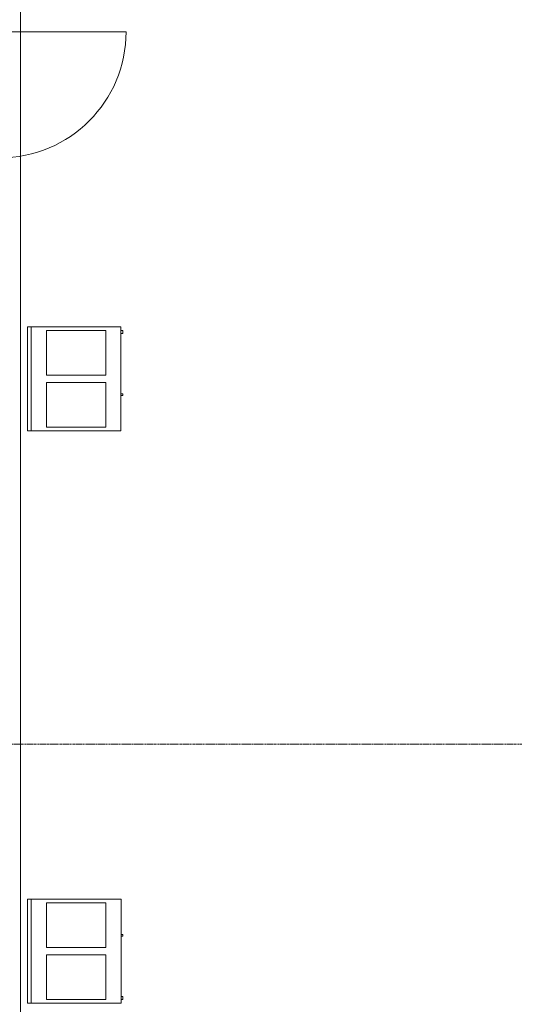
# Model space of a CAD drawing. Header units: inches. Extents: x -4136 to 1945, y -6639 to 12387.
# Tile 597 of 656: x -491 to -358, y 10746 to 11012. Entities that reach past the tile are written whole.
import ezdxf

# ---------------------------------------------------------------- set-up
doc = ezdxf.new("R2010")
doc.units = ezdxf.units.IN
doc.header["$MEASUREMENT"] = 0
doc.linetypes.add('Línea de rejilla', pattern=[0.875, 0.5, -0.125, 0.125, -0.125])
for name, color, linetype, lineweight in [('A-FLOR', 7, 'Continuous', 9), ('A-GLAZ', 7, 'Continuous', 9), ('M-EQPM', 7, 'Continuous', 9), ('S-GRID', 7, 'Continuous', 9)]:
    doc.layers.add(name, color=color, linetype=linetype, lineweight=lineweight)

# ---------------------------------------------------------------- blocks, each defined once
blk = doc.blocks.new('_THE_ WINDOW _ DOOR - Door - 1st Floor-2456133-DIAMOND PIERS')
at = {"layer": 'A-GLAZ', "color": 254, "true_color": 0xcccccc}
for p, q in [((-19.0125, 4.8125), (19.0125, 4.8125)), ((-19.0125, 0.8125), (-19.0125, 4.8125)), ((19.0125, 4.8125), (19.0125, 0.8125)), ((19.0125, 0.8125), (-19.0125, 0.8125)), ((17.0125, -33.2125), (17.0125, 0.8125))]:
    blk.add_line(p, q, dxfattribs=at)
blk.add_arc((17.0125, 0.8125), 34.025, 180, 270, dxfattribs=at)
blk = doc.blocks.new('HVAC_SPVU_AlliedAir_MGE4 - HVAC_SPVU_AlliedAir_MGE4-2224951-DIAMOND PIERS')
at = {"layer": 'M-EQPM', "color": 254, "true_color": 0xcccccc}
for p, q in [((-14, 12.12), (14, 12.12)), ((-14, 12.12), (-14, -12.12)), ((-12.89, 12.62), (-13, 12.62)), ((-13, 12.62), (-12.25, 12.62)), ((-13, 12.62), (-13, 12.12)), ((-12.25, 12.62), (-12.36, 12.62)), ((-12.25, 12.12), (-12.25, 12.62)), ((4.19, 12.62), (4, 12.62)), ((4, 12.62), (4.5, 12.62)), ((4, 12.62), (4, 12.12)), ((4.5, 12.62), (4.31, 12.62)), ((4.5, 12.12), (4.5, 12.62)), ((14, 12.12), (14, -12.12)), ((-1, 8), (-13, 8)), ((-13, 8), (-13, -8)), ((-1, -8), (-1, 8)), ((13, 8), (1, 8)), ((1, 8), (1, -8)), ((13, -8), (13, 8)), ((-13, -8), (-1, -8)), ((1, -8), (13, -8)), ((-14, -12.12), (-14, -13.12)), ((14, -12.12), (-14, -12.12)), ((14, -13.12), (-14, -13.12)), ((14, -12.12), (14, -13.12))]:
    blk.add_line(p, q, dxfattribs=at)
blk = doc.blocks.new('HVAC_SPVU_AlliedAir_MGE4 - HVAC_SPVU_AlliedAir_MGE4-2224023-DIAMOND PIERS')
at = {"layer": 'M-EQPM', "color": 254, "true_color": 0xcccccc}
for p, q in [((-14, 13.12), (14, 13.12)), ((-14, 13.12), (-14, 12.12)), ((-14, 12.12), (14, 12.12)), ((-14, 12.12), (-14, -12.13)), ((14, 13.12), (14, 12.12)), ((14, 12.12), (14, -12.13)), ((-1, 8), (-13, 8)), ((-13, 8), (-13, -8)), ((-1, -8), (-1, 8)), ((13, 8), (1, 8)), ((1, 8), (1, -8)), ((13, -8), (13, 8)), ((-13, -8), (-1, -8)), ((1, -8), (13, -8)), ((14, -12.13), (-14, -12.13)), ((-13, -12.13), (-13, -12.63)), ((-12.25, -12.63), (-13, -12.63)), ((-13, -12.63), (-12.89, -12.63)), ((-12.36, -12.63), (-12.25, -12.63)), ((-12.25, -12.63), (-12.25, -12.13)), ((4, -12.13), (4, -12.63)), ((4.5, -12.63), (4, -12.63)), ((4, -12.63), (4.19, -12.63)), ((4.31, -12.63), (4.5, -12.63)), ((4.5, -12.63), (4.5, -12.13))]:
    blk.add_line(p, q, dxfattribs=at)
blk = doc.blocks.new('CTR - 1st Phase - Shell_rvt-2-DIAMOND PIERS')
at = {"layer": 'A-FLOR', "color": 254, "true_color": 0xcccccc}
blk.add_line((-3822.82, 11426.99), (-3822.82, 10018.09), dxfattribs=at)
at = {"color": 254, "lineweight": 9, "true_color": 0xcccccc}
for name, p, rotation in [('_THE_ WINDOW _ DOOR - Door - 1st Floor-2456133-DIAMOND PIERS', (-3827.51, 10991.6), 89.99999999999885), ('HVAC_SPVU_AlliedAir_MGE4 - HVAC_SPVU_AlliedAir_MGE4-2224951-DIAMOND PIERS', (-3807.8, 10914.99), 270.0000000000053), ('HVAC_SPVU_AlliedAir_MGE4 - HVAC_SPVU_AlliedAir_MGE4-2224023-DIAMOND PIERS', (-3807.8, 10760.65), 89.99999999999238)]:
    blk.add_blockref(name, p, dxfattribs=dict(at, rotation=rotation))

msp = doc.modelspace()

# ---------------------------------------------------------------- linework, layer by layer
at = {"layer": 'S-GRID', "color": 253, "linetype": 'Línea de rejilla', "true_color": 0xaaaaaa}
msp.add_line((1554.7685, 10816.4394), (-744.9363, 10816.4394), dxfattribs=at)

# ---------------------------------------------------------------- block references
at = {"lineweight": 5}
msp.add_blockref('CTR - 1st Phase - Shell_rvt-2-DIAMOND PIERS', (3332.0137, 0), dxfattribs=at)

doc.saveas('drawing.dxf')
